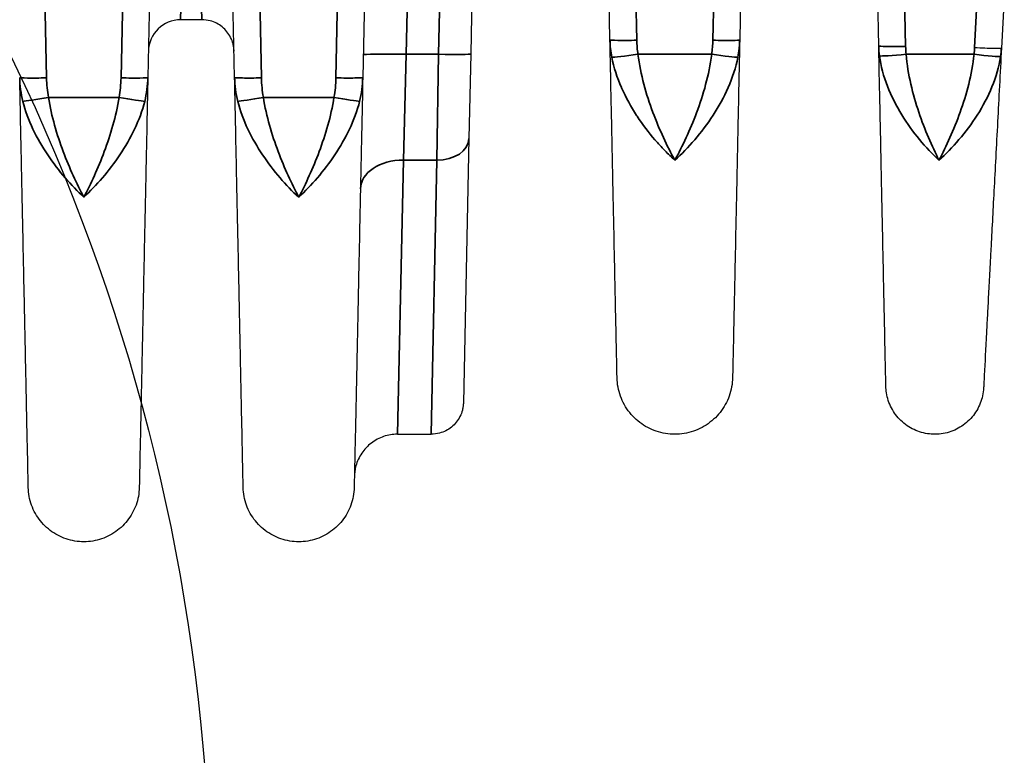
# Model space of a CAD drawing. Header units: millimetres. Extents: x 399 to 6233, y -1870 to 1602.
# Tile 348 of 656: x 4277 to 4295, y 555 to 569. Entities that reach past the tile are written whole.
import ezdxf

# ---------------------------------------------------------------- set-up
doc = ezdxf.new("R2010")
doc.units = ezdxf.units.MM
for name, color, linetype, lineweight in [('AM_8', 1, 'Continuous', 25), ('可見 (ISO)', 7, 'Continuous', 25), ('窄部可見 (ISO)', 7, 'Continuous', 35)]:
    doc.layers.add(name, color=color, linetype=linetype, lineweight=lineweight)
doc.layers.add('S40', color=7, linetype='Continuous')

# ---------------------------------------------------------------- blocks, each defined once
blk = doc.blocks.new('S40-正視-02')
at = {"layer": '可見 (ISO)'}
for p, q in [((35.554, -17.846), (35.442, -23.163)), ((37.058, -23.163), (36.946, -17.846)), ((39.54, -18.517), (39.442, -23.163)), ((41.476, -21.57), (41.452, -22.721)), ((44.043, -22.463), (44.024, -21.571)), ((46.476, -21.571), (46.457, -22.463)), ((49.045, -22.576), (49.024, -21.571)), ((51.382, -21.587), (51.329, -22.613)), ((36.447, -22.087), (36.053, -22.087)), ((41.452, -22.721), (41.419, -24.297)), ((41.419, -24.297), (41.316, -29.213)), ((40.087, -29.8), (40.716, -29.8))]:
    blk.add_line(p, q, dxfattribs=at)
blk.add_arc((36.053, -22.687), 0.6, 90, 178.8, dxfattribs=at)
for points, knots in [([(37.047, -22.674), (37.047, -22.651), (37.045, -22.628), (37.039, -22.583), (37.034, -22.56), (37.018, -22.496), (37.003, -22.455), (36.964, -22.379), (36.941, -22.343), (36.888, -22.278), (36.859, -22.248), (36.794, -22.195), (36.758, -22.172), (36.684, -22.134), (36.644, -22.118), (36.553, -22.094), (36.5, -22.087), (36.447, -22.087)], [0, 0, 0, 0, 0.00692113, 0.00692113, 0.01375081, 0.01375081, 0.02679823, 0.02679823, 0.0393646, 0.0393646, 0.05193098, 0.05193098, 0.06449736, 0.06449736, 0.07706374, 0.07706374, 0.09281981, 0.09281981, 0.09281981, 0.09281981]), ([(44.175, -28.747), (44.175, -28.747), (44.172, -28.607), (44.166, -28.328), (44.161, -28.118), (44.155, -27.834), (44.148, -27.477), (44.145, -27.36), (44.143, -27.234), (44.14, -27.101), (44.134, -26.831), (44.128, -26.524), (44.121, -26.192), (44.114, -25.861), (44.107, -25.501), (44.098, -25.114), (44.09, -24.734), (44.082, -24.326), (44.073, -23.898), (44.064, -23.455), (44.053, -22.968), (44.043, -22.463)], [0.5000084, 0.5000084, 0.5000084, 0.5000084, 0.6176498, 0.6176498, 0.6176498, 0.7061501, 0.7061501, 0.7061501, 0.735298, 0.735298, 0.735298, 0.794122, 0.794122, 0.794122, 0.8529461, 0.8529461, 0.8529461, 0.9107639, 0.9107639, 0.9107639, 0.9705942, 0.9705942, 0.9705942, 0.9705942]), ([(46.457, -22.463), (46.447, -22.968), (46.436, -23.455), (46.427, -23.898), (46.418, -24.325), (46.41, -24.734), (46.402, -25.114), (46.393, -25.501), (46.386, -25.86), (46.379, -26.192), (46.372, -26.524), (46.366, -26.832), (46.36, -27.101), (46.357, -27.234), (46.355, -27.36), (46.352, -27.477), (46.35, -27.597), (46.347, -27.708), (46.345, -27.811), (46.341, -28.016), (46.337, -28.189), (46.334, -28.328), (46.328, -28.607), (46.325, -28.747), (46.325, -28.747)], [0.0294093, 0.0294093, 0.0294093, 0.0294093, 0.089244, 0.089244, 0.089244, 0.1470574, 0.1470574, 0.1470574, 0.2058814, 0.2058814, 0.2058814, 0.2647055, 0.2647055, 0.2647055, 0.2938656, 0.2938656, 0.2938656, 0.3235296, 0.3235296, 0.3235296, 0.3823536, 0.3823536, 0.3823536, 0.5, 0.5, 0.5, 0.5]), ([(49.178, -28.909), (49.178, -28.909), (49.175, -28.767), (49.169, -28.484), (49.164, -28.268), (49.158, -27.974), (49.151, -27.605), (49.148, -27.491), (49.146, -27.37), (49.143, -27.241), (49.137, -26.968), (49.131, -26.659), (49.124, -26.325), (49.117, -25.99), (49.109, -25.629), (49.101, -25.24), (49.093, -24.837), (49.084, -24.403), (49.074, -23.948), (49.065, -23.522), (49.055, -23.058), (49.045, -22.576)], [0.5000086, 0.5000086, 0.5000086, 0.5000086, 0.6175662, 0.6175662, 0.6175662, 0.7073868, 0.7073868, 0.7073868, 0.7351305, 0.7351305, 0.7351305, 0.7939127, 0.7939127, 0.7939127, 0.8526949, 0.8526949, 0.8526949, 0.9134821, 0.9134821, 0.9134821, 0.9702593, 0.9702593, 0.9702593, 0.9702593]), ([(50.829, -22.603), (50.96, -22.61), (51.09, -22.615), (51.182, -22.617), (51.274, -22.619), (51.328, -22.618), (51.329, -22.613)], [0, 0, 0, 0, 0.5, 0.5, 0.5, 1, 1, 1, 1]), ([(51.329, -22.613), (51.303, -23.094), (51.279, -23.557), (51.257, -23.982), (51.233, -24.437), (51.21, -24.871), (51.189, -25.273), (51.169, -25.661), (51.15, -26.023), (51.132, -26.356), (51.115, -26.69), (51.099, -26.999), (51.084, -27.272), (51.078, -27.4), (51.071, -27.521), (51.065, -27.635), (51.046, -28.004), (51.031, -28.297), (51.019, -28.513), (51.004, -28.796), (50.997, -28.937), (50.997, -28.937)], [0.0297097, 0.0297097, 0.0297097, 0.0297097, 0.0864602, 0.0864602, 0.0864602, 0.1472827, 0.1472827, 0.1472827, 0.2060692, 0.2060692, 0.2060692, 0.2648557, 0.2648557, 0.2648557, 0.2925923, 0.2925923, 0.2925923, 0.3824288, 0.3824288, 0.3824288, 0.5, 0.5, 0.5, 0.5]), ([(33.217, -30.789), (33.217, -30.789), (33.214, -30.617), (33.207, -30.275), (33.201, -30.005), (33.193, -29.636), (33.183, -29.17), (33.181, -29.045), (33.178, -28.912), (33.175, -28.773), (33.168, -28.444), (33.16, -28.076), (33.152, -27.676), (33.144, -27.277), (33.135, -26.843), (33.125, -26.375), (33.115, -25.907), (33.104, -25.403), (33.093, -24.867), (33.092, -24.792), (33.09, -24.716), (33.088, -24.64), (33.079, -24.175), (33.068, -23.679), (33.058, -23.163)], [0.5000079, 0.5000079, 0.5000079, 0.5000079, 0.6183182, 0.6183182, 0.6183182, 0.7115983, 0.7115983, 0.7115983, 0.7366339, 0.7366339, 0.7366339, 0.7957918, 0.7957918, 0.7957918, 0.8549496, 0.8549496, 0.8549496, 0.9141075, 0.9141075, 0.9141075, 0.9224155, 0.9224155, 0.9224155, 0.9732653, 0.9732653, 0.9732653, 0.9732653]), ([(35.442, -23.163), (35.432, -23.679), (35.421, -24.175), (35.411, -24.64), (35.41, -24.716), (35.408, -24.792), (35.407, -24.867), (35.396, -25.403), (35.385, -25.907), (35.375, -26.375), (35.365, -26.842), (35.356, -27.276), (35.348, -27.676), (35.34, -28.076), (35.332, -28.444), (35.325, -28.773), (35.322, -28.912), (35.319, -29.045), (35.317, -29.17), (35.313, -29.34), (35.31, -29.498), (35.307, -29.642), (35.301, -29.892), (35.297, -30.104), (35.293, -30.275), (35.286, -30.617), (35.283, -30.789), (35.283, -30.789)], [0.0267397, 0.0267397, 0.0267397, 0.0267397, 0.0775919, 0.0775919, 0.0775919, 0.0858976, 0.0858976, 0.0858976, 0.1450554, 0.1450554, 0.1450554, 0.2042133, 0.2042133, 0.2042133, 0.2633711, 0.2633711, 0.2633711, 0.2884173, 0.2884173, 0.2884173, 0.322529, 0.322529, 0.322529, 0.3816868, 0.3816868, 0.3816868, 0.5, 0.5, 0.5, 0.5]), ([(37.217, -30.789), (37.217, -30.789), (37.214, -30.617), (37.207, -30.275), (37.201, -30.005), (37.193, -29.636), (37.183, -29.17), (37.181, -29.045), (37.178, -28.912), (37.175, -28.773), (37.168, -28.444), (37.16, -28.076), (37.152, -27.676), (37.144, -27.277), (37.135, -26.843), (37.125, -26.375), (37.115, -25.907), (37.104, -25.403), (37.093, -24.867), (37.092, -24.792), (37.09, -24.716), (37.088, -24.64), (37.079, -24.176), (37.068, -23.679), (37.058, -23.163)], [0.500008, 0.500008, 0.500008, 0.500008, 0.6183179, 0.6183179, 0.6183179, 0.7115978, 0.7115978, 0.7115978, 0.7366333, 0.7366333, 0.7366333, 0.795791, 0.795791, 0.795791, 0.8549487, 0.8549487, 0.8549487, 0.9141064, 0.9141064, 0.9141064, 0.9224137, 0.9224137, 0.9224137, 0.9732641, 0.9732641, 0.9732641, 0.9732641]), ([(39.442, -23.163), (39.432, -23.679), (39.421, -24.176), (39.411, -24.64), (39.41, -24.716), (39.408, -24.791), (39.407, -24.867), (39.396, -25.403), (39.385, -25.907), (39.375, -26.375), (39.365, -26.842), (39.356, -27.276), (39.348, -27.676), (39.34, -28.076), (39.332, -28.444), (39.325, -28.773), (39.322, -28.912), (39.319, -29.045), (39.317, -29.17), (39.313, -29.34), (39.31, -29.498), (39.307, -29.642), (39.301, -29.892), (39.297, -30.104), (39.293, -30.275), (39.286, -30.617), (39.283, -30.789), (39.283, -30.789)], [0.026741, 0.026741, 0.026741, 0.026741, 0.0775937, 0.0775937, 0.0775937, 0.0858987, 0.0858987, 0.0858987, 0.1450564, 0.1450564, 0.1450564, 0.2042141, 0.2042141, 0.2042141, 0.2633718, 0.2633718, 0.2633718, 0.2884178, 0.2884178, 0.2884178, 0.3225295, 0.3225295, 0.3225295, 0.3816871, 0.3816871, 0.3816871, 0.5, 0.5, 0.5, 0.5]), ([(46.325, -28.747), (46.323, -28.862), (46.301, -28.979), (46.223, -29.198), (46.165, -29.302), (46.02, -29.485), (45.931, -29.565), (45.735, -29.692), (45.625, -29.739), (45.399, -29.796), (45.28, -29.806), (45.048, -29.787), (44.931, -29.758), (44.717, -29.666), (44.617, -29.602), (44.443, -29.446), (44.369, -29.352), (44.255, -29.149), (44.214, -29.036), (44.182, -28.864), (44.176, -28.805), (44.175, -28.747)], [0, 0, 0, 0, 0.034702, 0.034702, 0.069678, 0.069678, 0.1046441, 0.1046441, 0.1396105, 0.1396105, 0.174577, 0.174577, 0.2095434, 0.2095434, 0.2445098, 0.2445098, 0.2794762, 0.2794762, 0.3144426, 0.3144426, 0.3320165, 0.3320165, 0.3320165, 0.3320165]), ([(50.997, -28.937), (50.992, -29.035), (50.971, -29.133), (50.898, -29.316), (50.846, -29.403), (50.719, -29.553), (50.642, -29.619), (50.473, -29.721), (50.379, -29.758), (50.186, -29.8), (50.085, -29.805), (49.889, -29.783), (49.791, -29.756), (49.613, -29.672), (49.529, -29.615), (49.387, -29.478), (49.326, -29.397), (49.235, -29.222), (49.203, -29.126), (49.182, -28.989), (49.179, -28.949), (49.178, -28.909)], [0, 0, 0, 0, 0.0293446, 0.0293446, 0.0589429, 0.0589429, 0.088532, 0.088532, 0.1181214, 0.1181214, 0.1477108, 0.1477108, 0.1773002, 0.1773002, 0.2068896, 0.2068896, 0.236479, 0.236479, 0.2660684, 0.2660684, 0.2781075, 0.2781075, 0.2781075, 0.2781075]), ([(41.316, -29.213), (41.315, -29.236), (41.313, -29.259), (41.307, -29.304), (41.303, -29.327), (41.286, -29.391), (41.271, -29.432), (41.232, -29.508), (41.209, -29.544), (41.157, -29.609), (41.127, -29.639), (41.062, -29.692), (41.027, -29.715), (40.952, -29.753), (40.912, -29.768), (40.821, -29.793), (40.768, -29.8), (40.716, -29.8)], [0, 0, 0, 0, 0.00692113, 0.00692113, 0.01375081, 0.01375081, 0.02679823, 0.02679823, 0.0393646, 0.0393646, 0.05193098, 0.05193098, 0.06449736, 0.06449736, 0.07706374, 0.07706374, 0.09281867, 0.09281867, 0.09281867, 0.09281867]), ([(40.087, -29.8), (40.001, -29.8), (39.913, -29.814), (39.749, -29.869), (39.671, -29.911), (39.533, -30.016), (39.472, -30.081), (39.375, -30.225), (39.338, -30.306), (39.307, -30.421), (39.3, -30.453), (39.29, -30.517), (39.288, -30.55), (39.287, -30.583)], [0, 0, 0, 0, 0.0258626, 0.0258626, 0.051872, 0.051872, 0.0778761, 0.0778761, 0.1038804, 0.1038804, 0.1136224, 0.1136224, 0.1235142, 0.1235142, 0.1235142, 0.1235142]), ([(35.283, -30.789), (35.28, -30.9), (35.26, -31.012), (35.184, -31.222), (35.128, -31.322), (34.989, -31.497), (34.904, -31.574), (34.716, -31.696), (34.61, -31.742), (34.393, -31.796), (34.279, -31.806), (34.056, -31.788), (33.944, -31.76), (33.739, -31.671), (33.642, -31.609), (33.476, -31.46), (33.404, -31.37), (33.294, -31.175), (33.255, -31.067), (33.224, -30.901), (33.218, -30.845), (33.217, -30.789)], [0, 0, 0, 0, 0.0333168, 0.0333168, 0.066902, 0.066902, 0.1004775, 0.1004775, 0.1340533, 0.1340533, 0.1676291, 0.1676291, 0.2012049, 0.2012049, 0.2347807, 0.2347807, 0.2683565, 0.2683565, 0.3019323, 0.3019323, 0.3188115, 0.3188115, 0.3188115, 0.3188115]), ([(39.283, -30.789), (39.28, -30.9), (39.26, -31.012), (39.184, -31.222), (39.128, -31.322), (38.989, -31.497), (38.904, -31.574), (38.716, -31.696), (38.61, -31.742), (38.393, -31.796), (38.279, -31.806), (38.056, -31.788), (37.944, -31.76), (37.739, -31.671), (37.642, -31.609), (37.476, -31.46), (37.404, -31.37), (37.294, -31.175), (37.255, -31.067), (37.224, -30.901), (37.218, -30.845), (37.217, -30.789)], [0, 0, 0, 0, 0.0333169, 0.0333169, 0.0669021, 0.0669021, 0.1004776, 0.1004776, 0.1340535, 0.1340535, 0.1676293, 0.1676293, 0.2012051, 0.2012051, 0.2347809, 0.2347809, 0.2683567, 0.2683567, 0.3019325, 0.3019325, 0.3188115, 0.3188115, 0.3188115, 0.3188115])]:
    blk.add_open_spline(points, degree=3, knots=knots, dxfattribs=at)
at = {"layer": '窄部可見 (ISO)'}
for p, q in [((33.299, -10.847), (33.557, -23.169)), ((34.943, -23.169), (35.201, -10.847)), ((37.299, -10.847), (37.557, -23.169)), ((38.943, -23.169), (39.119, -14.724)), ((36.053, -22.087), (36.124, -18.739)), ((36.447, -22.087), (36.376, -18.739)), ((40.275, -21.578), (40.251, -22.73)), ((40.852, -22.73), (40.876, -21.578)), ((44.524, -21.578), (44.543, -22.469)), ((45.957, -22.469), (45.976, -21.578)), ((49.524, -21.578), (49.545, -22.582)), ((50.829, -22.603), (50.883, -21.578)), ((40.199, -24.699), (40.251, -22.73)), ((40.251, -22.73), (40.852, -22.73)), ((40.819, -24.699), (40.852, -22.73)), ((44.564, -22.73), (45.936, -22.73)), ((49.554, -22.73), (50.819, -22.73)), ((33.593, -23.532), (34.907, -23.532)), ((37.593, -23.532), (38.907, -23.532)), ((40.199, -24.699), (40.087, -29.8)), ((40.819, -24.699), (40.199, -24.699)), ((40.716, -29.8), (40.819, -24.699))]:
    blk.add_line(p, q, dxfattribs=at)
for centre, major_axis, ratio, start_param, end_param in [((40.251, -22.758), (-0.8, 0.017), 0.034892, 4.71312, 6.283185), ((40.852, -22.709), (0.6, -0.013), 0.034892, 4.71312, 6.283185), ((51.545, -22.541), (-2, 0), 0.999391, 0.020542, 0.094527), ((48.822, -22.499), (2.01, 0), 0.999391, 6.167941, 6.231116), ((44.564, -22.712), (-0.495, -0.072), 0.034539, 0.169758, 1.565787), ((45.936, -22.712), (0.495, -0.072), 0.034539, 4.717398, 6.113427), ((49.554, -22.712), (-0.498, -0.047), 0.034742, 0.105522, 1.567488), ((50.819, -22.712), (0.497, -0.058), 0.034667, 4.716414, 6.192695), ((34.062, -23.099), (0.026, 1.449), 0.693348, 1.62735, 1.940844), ((33.593, -23.514), (-0.492, -0.09), 0.034327, 0.235691, 1.564496), ((34.907, -23.514), (0.492, -0.09), 0.034327, 4.718689, 6.047495), ((37.593, -23.514), (-0.492, -0.09), 0.034327, 0.235733, 1.564495), ((38.907, -23.514), (0.492, -0.09), 0.034327, 4.71869, 6.047452), ((45.273, -23.87), (-0.5, -0.01), 0.69138, 0.931686, 0.931785), ((45.227, -23.87), (-0.5, 0.01), 0.691381, 2.209806, 2.209907), ((50.273, -23.87), (-0.5, -0.01), 0.691382, 0.713777, 0.713834), ((50.061, -23.87), (-0.499, 0.026), 0.690964, 2.493043, 2.493206), ((40.819, -24.285), (0.6, -0.013), 0.69138, 4.72687, 6.283185), ((40.199, -25.253), (-0.8, 0.017), 0.69138, 4.72687, 6.283185)]:
    blk.add_ellipse(centre, major_axis=major_axis, ratio=ratio, start_param=start_param, end_param=end_param, dxfattribs=at)
for points, knots in [([(44.543, -22.469), (44.412, -22.472), (44.282, -22.473), (44.189, -22.471), (44.097, -22.47), (44.043, -22.467), (44.043, -22.463)], [0, 0, 0, 0, 0.5, 0.5, 0.5, 1, 1, 1, 1]), ([(45.957, -22.469), (46.088, -22.472), (46.218, -22.473), (46.311, -22.472), (46.403, -22.471), (46.457, -22.468), (46.457, -22.463)], [0, 0, 0, 0, 0.5, 0.5, 0.5, 1, 1, 1, 1]), ([(46.457, -22.463), (46.457, -22.468), (46.457, -22.475), (46.457, -22.481), (46.456, -22.487), (46.456, -22.494), (46.456, -22.501), (46.455, -22.515), (46.455, -22.528), (46.454, -22.542), (46.452, -22.569), (46.45, -22.596), (46.447, -22.623), (46.442, -22.678), (46.434, -22.732), (46.423, -22.786)], [-0.00000006, -0.00000006, -0.00000006, -0.00000006, 0.0000185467, 0.0000185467, 0.0000185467, 0.0000394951, 0.0000394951, 0.0000394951, 0.0000814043, 0.0000814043, 0.0000814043, 0.0001653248, 0.0001653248, 0.0001653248, 0.0003340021, 0.0003340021, 0.0003340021, 0.0003340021]), ([(49.059, -22.761), (49.051, -22.7), (49.047, -22.637), (49.045, -22.575), (49.045, -22.575), (49.045, -22.576)], [0, 0, 0, 0, 0.0001925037, 0.0001925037, 0.0001925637, 0.0001925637, 0.0001925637, 0.0001925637]), ([(49.545, -22.582), (49.414, -22.585), (49.284, -22.586), (49.192, -22.584), (49.099, -22.583), (49.045, -22.58), (49.045, -22.576)], [0, 0, 0, 0, 0.5, 0.5, 0.5, 1, 1, 1, 1]), ([(51.329, -22.613), (51.329, -22.612), (51.329, -22.612), (51.326, -22.665), (51.321, -22.718), (51.313, -22.771)], [-0.00000006, -0.00000006, -0.00000006, -0.00000006, 0, 0, 0.0001650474, 0.0001650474, 0.0001650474, 0.0001650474]), ([(45.25, -24.699), (45.187, -24.643), (45.125, -24.584), (45.063, -24.52), (45.001, -24.457), (44.94, -24.391), (44.88, -24.321), (44.763, -24.186), (44.653, -24.04), (44.549, -23.882), (44.546, -23.877), (44.542, -23.872), (44.539, -23.866), (44.436, -23.708), (44.342, -23.538), (44.264, -23.364), (44.261, -23.358), (44.258, -23.352), (44.256, -23.346), (44.176, -23.165), (44.113, -22.977), (44.077, -22.786)], [-0.000011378, -0.000011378, -0.000011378, -0.000011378, 0.000287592, 0.000287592, 0.000287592, 0.000586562, 0.000586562, 0.000586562, 0.001165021, 0.001165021, 0.001165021, 0.001184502, 0.001184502, 0.001184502, 0.001762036, 0.001762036, 0.001762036, 0.001782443, 0.001782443, 0.001782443, 0.002380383, 0.002380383, 0.002380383, 0.002380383]), ([(44.564, -22.73), (44.587, -22.921), (44.626, -23.107), (44.674, -23.288), (44.722, -23.468), (44.779, -23.644), (44.841, -23.81), (44.903, -23.975), (44.969, -24.132), (45.038, -24.281), (45.107, -24.43), (45.179, -24.571), (45.25, -24.699)], [0, 0, 0, 0, 0.000572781, 0.000572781, 0.000572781, 0.001145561, 0.001145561, 0.001145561, 0.001718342, 0.001718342, 0.001718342, 0.002291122, 0.002291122, 0.002291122, 0.002291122]), ([(45.25, -24.699), (45.321, -24.57), (45.393, -24.43), (45.462, -24.281), (45.53, -24.134), (45.596, -23.979), (45.656, -23.817), (45.718, -23.651), (45.776, -23.475), (45.824, -23.294), (45.873, -23.111), (45.913, -22.924), (45.936, -22.73)], [-0.000011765, -0.000011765, -0.000011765, -0.000011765, 0.000565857, 0.000565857, 0.000565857, 0.001135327, 0.001135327, 0.001135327, 0.001714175, 0.001714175, 0.001714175, 0.002298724, 0.002298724, 0.002298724, 0.002298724]), ([(46.423, -22.786), (46.35, -23.168), (46.173, -23.54), (45.962, -23.865), (45.751, -24.19), (45.5, -24.475), (45.25, -24.699)], [0, 0, 0, 0, 0.00119489, 0.00119489, 0.00119489, 0.002389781, 0.002389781, 0.002389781, 0.002389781]), ([(50.166, -24.699), (50.043, -24.587), (49.921, -24.458), (49.686, -24.174), (49.575, -24.021), (49.372, -23.688), (49.28, -23.509), (49.136, -23.142), (49.083, -22.953), (49.059, -22.761)], [-0.000011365, -0.000011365, -0.000011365, -0.000011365, 0.000584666, 0.000584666, 0.001180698, 0.001180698, 0.001776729, 0.001776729, 0.00237276, 0.00237276, 0.00237276, 0.00237276]), ([(49.554, -22.73), (49.569, -22.92), (49.601, -23.105), (49.643, -23.286), (49.684, -23.467), (49.736, -23.642), (49.792, -23.808), (49.847, -23.973), (49.908, -24.13), (49.971, -24.28), (50.035, -24.43), (50.101, -24.571), (50.166, -24.699)], [0, 0, 0, 0, 0.000567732, 0.000567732, 0.000567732, 0.001135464, 0.001135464, 0.001135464, 0.001703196, 0.001703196, 0.001703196, 0.002270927, 0.002270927, 0.002270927, 0.002270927]), ([(50.166, -24.699), (50.303, -24.441), (50.441, -24.139), (50.619, -23.643), (50.674, -23.468), (50.764, -23.106), (50.8, -22.921), (50.819, -22.73)], [-0.000011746, -0.000011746, -0.000011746, -0.000011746, 0.001138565, 0.001138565, 0.00171372, 0.00171372, 0.002288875, 0.002288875, 0.002288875, 0.002288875]), ([(51.313, -22.771), (51.286, -22.963), (51.228, -23.153), (51.153, -23.336), (51.077, -23.519), (50.983, -23.696), (50.879, -23.86), (50.671, -24.187), (50.417, -24.476), (50.166, -24.699)], [0, 0, 0, 0, 0.000597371, 0.000597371, 0.000597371, 0.001194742, 0.001194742, 0.001194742, 0.002389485, 0.002389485, 0.002389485, 0.002389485]), ([(33.058, -23.163), (33.058, -23.168), (33.112, -23.171), (33.204, -23.172), (33.297, -23.173), (33.427, -23.172), (33.557, -23.169)], [0, 0, 0, 0, 0.5, 0.5, 0.5, 1, 1, 1, 1]), ([(35.442, -23.163), (35.442, -23.167), (35.388, -23.17), (35.296, -23.172), (35.203, -23.173), (35.073, -23.172), (34.943, -23.169)], [0, 0, 0, 0, 0.5, 0.5, 0.5, 1, 1, 1, 1]), ([(37.557, -23.169), (37.427, -23.172), (37.297, -23.173), (37.204, -23.171), (37.112, -23.17), (37.058, -23.167), (37.058, -23.163)], [0, 0, 0, 0, 0.5, 0.5, 0.5, 1, 1, 1, 1]), ([(39.442, -23.163), (39.442, -23.167), (39.388, -23.17), (39.296, -23.171), (39.203, -23.173), (39.073, -23.172), (38.943, -23.169)], [0, 0, 0, 0, 0.5, 0.5, 0.5, 1, 1, 1, 1]), ([(34.25, -25.389), (34.015, -25.171), (33.782, -24.906), (33.579, -24.602), (33.375, -24.297), (33.204, -23.959), (33.116, -23.606)], [-0.00001122, -0.00001122, -0.00001122, -0.00001122, 0.001104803, 0.001104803, 0.001104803, 0.002220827, 0.002220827, 0.002220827, 0.002220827]), ([(33.593, -23.532), (33.621, -23.71), (33.66, -23.883), (33.707, -24.051), (33.754, -24.219), (33.81, -24.384), (33.868, -24.541), (33.927, -24.697), (33.989, -24.845), (34.053, -24.987), (34.117, -25.128), (34.184, -25.264), (34.25, -25.389)], [0, 0, 0, 0, 0.000534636, 0.000534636, 0.000534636, 0.001069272, 0.001069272, 0.001069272, 0.001603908, 0.001603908, 0.001603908, 0.002138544, 0.002138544, 0.002138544, 0.002138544]), ([(34.25, -25.389), (34.383, -25.137), (34.515, -24.853), (34.69, -24.384), (34.746, -24.219), (34.84, -23.883), (34.879, -23.71), (34.907, -23.532)], [-0.000011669, -0.000011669, -0.000011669, -0.000011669, 0.001066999, 0.001066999, 0.001606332, 0.001606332, 0.002145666, 0.002145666, 0.002145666, 0.002145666]), ([(35.384, -23.606), (35.34, -23.782), (35.275, -23.955), (35.196, -24.121), (35.117, -24.287), (35.023, -24.449), (34.922, -24.6), (34.721, -24.903), (34.485, -25.171), (34.25, -25.389)], [0, 0, 0, 0, 0.000558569, 0.000558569, 0.000558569, 0.001117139, 0.001117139, 0.001117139, 0.002234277, 0.002234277, 0.002234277, 0.002234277]), ([(38.25, -25.389), (38.015, -25.171), (37.782, -24.906), (37.579, -24.602), (37.375, -24.297), (37.204, -23.959), (37.116, -23.606)], [-0.000011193, -0.000011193, -0.000011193, -0.000011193, 0.001104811, 0.001104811, 0.001104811, 0.002220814, 0.002220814, 0.002220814, 0.002220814]), ([(37.593, -23.532), (37.621, -23.71), (37.66, -23.883), (37.707, -24.051), (37.754, -24.219), (37.81, -24.384), (37.868, -24.541), (37.927, -24.697), (37.989, -24.845), (38.053, -24.987), (38.117, -25.128), (38.184, -25.264), (38.25, -25.389)], [0, 0, 0, 0, 0.000534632, 0.000534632, 0.000534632, 0.001069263, 0.001069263, 0.001069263, 0.001603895, 0.001603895, 0.001603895, 0.002138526, 0.002138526, 0.002138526, 0.002138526]), ([(38.25, -25.389), (38.383, -25.137), (38.515, -24.853), (38.69, -24.384), (38.746, -24.219), (38.84, -23.883), (38.879, -23.71), (38.907, -23.532)], [-0.000011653, -0.000011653, -0.000011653, -0.000011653, 0.001067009, 0.001067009, 0.00160634, 0.00160634, 0.002145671, 0.002145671, 0.002145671, 0.002145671]), ([(39.384, -23.606), (39.34, -23.782), (39.275, -23.955), (39.196, -24.121), (39.117, -24.287), (39.023, -24.449), (38.922, -24.6), (38.721, -24.903), (38.485, -25.171), (38.25, -25.389)], [0, 0, 0, 0, 0.000558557, 0.000558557, 0.000558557, 0.001117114, 0.001117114, 0.001117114, 0.002234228, 0.002234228, 0.002234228, 0.002234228])]:
    blk.add_open_spline(points, degree=3, knots=knots, dxfattribs=at)
for points in [[(44.077, -22.786), (44.056, -22.679), (44.045, -22.571), (44.043, -22.463)], [(44.543, -22.469), (44.545, -22.556), (44.551, -22.643), (44.564, -22.73)], [(45.936, -22.73), (45.949, -22.643), (45.955, -22.556), (45.957, -22.469)], [(33.557, -23.169), (33.56, -23.291), (33.571, -23.412), (33.593, -23.532)], [(34.907, -23.532), (34.929, -23.412), (34.94, -23.291), (34.943, -23.169)], [(35.442, -23.163), (35.439, -23.311), (35.42, -23.46), (35.384, -23.606)], [(37.116, -23.606), (37.08, -23.46), (37.061, -23.311), (37.058, -23.163)], [(37.557, -23.169), (37.56, -23.291), (37.571, -23.412), (37.593, -23.532)], [(38.907, -23.532), (38.929, -23.412), (38.94, -23.291), (38.943, -23.169)], [(39.442, -23.163), (39.439, -23.311), (39.42, -23.46), (39.384, -23.606)]]:
    blk.add_open_spline(points, degree=3, dxfattribs=at)

msp = doc.modelspace()

# ---------------------------------------------------------------- linework, layer by layer
at = {"layer": 'AM_8'}
msp.add_circle((4243.239, 552.128), 37.122, dxfattribs=at)

# ---------------------------------------------------------------- block references
at = {"layer": 'S40'}
msp.add_blockref('S40-正視-02', (4243.739, 591.128), dxfattribs=at)

doc.saveas('drawing.dxf')
